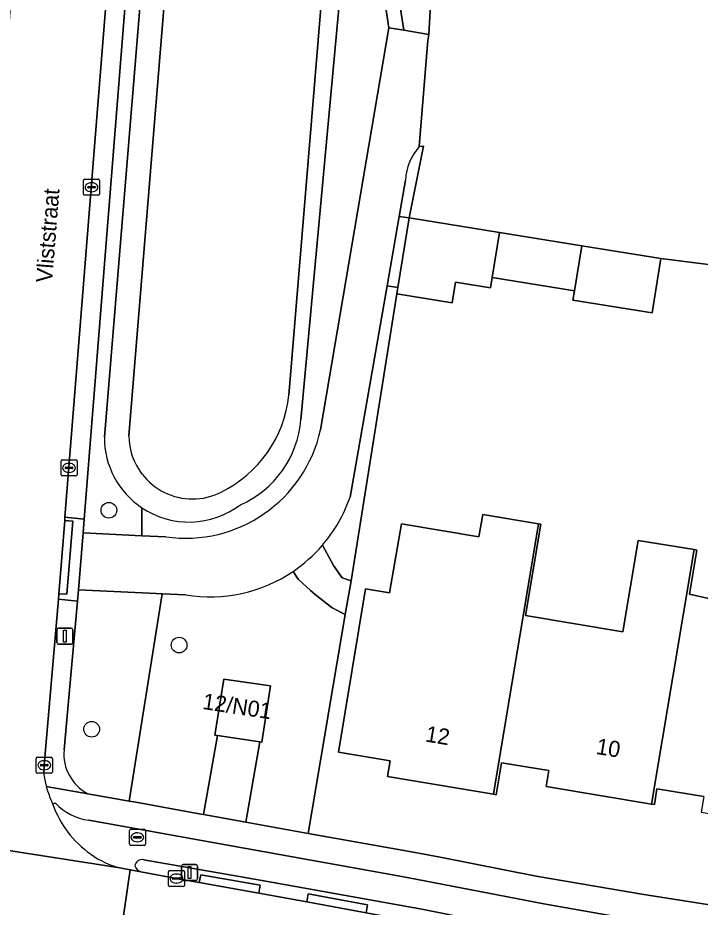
# Model space of a CAD drawing. Extents: x 157320 to 158835, y 386650 to 388491.
# Drawn here: x 158297.3 to 158339.8, y 387815 to 387870.6 of the extents above; entities that cross this region are included whole.
import ezdxf

# ---------------------------------------------------------------- set-up
doc = ezdxf.new("R2010")
doc.units = 0
for name, color, linetype in [('IMGEO_Berm_gesloten', 7, 'Continuous'), ('IMGEO_Berm_open', 7, 'Continuous'), ('IMGEO_Boom', 7, 'Continuous'), ('IMGEO_Erf', 7, 'Continuous'), ('IMGEO_Fietspad_open', 7, 'Continuous'), ('IMGEO_Grasland_overig', 7, 'Continuous'), ('IMGEO_Groenvoorziening', 7, 'Continuous'), ('IMGEO_Kolk', 7, 'Continuous'), ('IMGEO_Lichtmast', 7, 'Continuous'), ('IMGEO_Loofbos', 7, 'Continuous'), ('IMGEO_Meer_plas_ven_vijver', 7, 'Continuous'), ('IMGEO_Oever', 7, 'Continuous'), ('IMGEO_Openbare_ruimte_label', 7, 'Continuous'), ('IMGEO_Pand', 7, 'Continuous'), ('IMGEO_Pand_nummerreeks', 7, 'Continuous'), ('IMGEO_Rijbaan_lokaal_open', 7, 'Continuous'), ('IMGEO_Rioolput', 7, 'Continuous'), ('IMGEO_Voetpad_open', 7, 'Continuous')]:
    doc.layers.add(name, color=color, linetype=linetype)

msp = doc.modelspace()

# ---------------------------------------------------------------- linework, layer by layer
at = {"layer": 'IMGEO_Berm_gesloten'}
for points in [[(158308.669, 387817.07), (158308.572, 387816.577), (158312.299, 387815.915), (158312.379, 387816.42)], [(158315.38, 387815.868), (158315.286, 387815.381), (158318.986, 387814.694), (158319.068, 387815.185)]]:
    msp.add_lwpolyline(points, close=True, dxfattribs=at)
at = {"layer": 'IMGEO_Berm_open'}
for points in [[(158329.288, 387813.541), (158322.467, 387814.908), (158319.207, 387815.492), (158312.378, 387816.728), (158305.111, 387818.005)], [(158304.934, 387817.257), (158307.157, 387816.829), (158308.572, 387816.577), (158308.669, 387817.07), (158312.379, 387816.42), (158312.299, 387815.915), (158315.286, 387815.381), (158315.38, 387815.868), (158319.068, 387815.185), (158318.986, 387814.694), (158321.436, 387814.234), (158322.418, 387814.048)]]:
    msp.add_lwpolyline(points, dxfattribs=at)
for centre, radius, start, end in [((158305.015, 387817.556), 0.459, 77.9384, 172.9203), ((158305.09, 387817.796), 0.561, 198.9998, 253.8252)]:
    msp.add_arc(centre, radius, start, end, dxfattribs=at)
at = {"layer": 'IMGEO_Boom'}
for centre in [(158302.939, 387839.822), (158307.322, 387831.403), (158301.868, 387826.15)]:
    msp.add_circle(centre, 0.489, dxfattribs=at)
at = {"layer": 'IMGEO_Erf'}
for points in [[(158340.705, 387891.132), (158352.584, 387853.783), (158352.203, 387853.662), (158337.373, 387855.532), (158336.825, 387852.143), (158331.884, 387852.942), (158331.977, 387853.518), (158326.844, 387854.348), (158326.74, 387853.707), (158324.568, 387854.058), (158324.361, 387852.775), (158320.905, 387853.334), (158318.043, 387835.424), (158317.674, 387833.304), (158315.379, 387819.651), (158321.814, 387818.488), (158323.604, 387818.159), (158329.599, 387816.977), (158336.191, 387815.846), (158340.8, 387815.131), (158346.713, 387814.344)], [(158340.042, 387821.941), (158337.128, 387822.425), (158336.966, 387821.448), (158336.794, 387821.477), (158330.219, 387822.569), (158330.385, 387823.564), (158327.437, 387824.054), (158327.107, 387822.065), (158326.924, 387822.095), (158320.329, 387823.191), (158320.493, 387824.181), (158317.254, 387824.719), (158318.946, 387834.908), (158320.447, 387834.659), (158321.188, 387838.973), (158326.024, 387838.171), (158326.262, 387839.554), (158329.736, 387838.977), (158329.882, 387838.953), (158328.93, 387833.243), (158335.005, 387832.229), (158335.958, 387837.94), (158339.446, 387837.361), (158339.609, 387837.334), (158339.148, 387834.584), (158340.263, 387834.328)]]:
    msp.add_lwpolyline(points, dxfattribs=at)
at = {"layer": 'IMGEO_Fietspad_open'}
for points in [[(158299.61, 387821.544), (158299.435, 387821.483)], [(158345.885, 387812.822), (158339.953, 387813.624), (158335.734, 387814.26), (158330.08, 387815.243), (158323.174, 387816.582), (158321.21, 387816.95), (158309.646, 387819.047), (158301.681, 387820.464)], [(158305.111, 387818.005), (158312.378, 387816.728), (158319.207, 387815.492), (158322.467, 387814.908), (158329.288, 387813.541), (158334.987, 387812.549), (158340.978, 387811.624), (158345.461, 387811.037), (158349.961, 387810.466), (158353.994, 387809.996), (158361.521, 387809.301), (158368.517, 387808.811), (158371.053, 387808.715)], [(158303.634, 387817.49), (158304.261, 387817.378), (158304.934, 387817.257)]]:
    msp.add_lwpolyline(points, dxfattribs=at)
for centre, radius, start, end in [((158305.578, 387823.671), 6.521, 199.6025, 234.7141), ((158302.136, 387823.862), 3.428, 222.5396, 262.3775), ((158304.975, 387822.706), 5.386, 234.0149, 255.5768), ((158305.015, 387817.556), 0.459, 77.9384, 172.9203), ((158305.09, 387817.796), 0.561, 198.9998, 253.8252)]:
    msp.add_arc(centre, radius, start, end, dxfattribs=at)
at = {"layer": 'IMGEO_Grasland_overig'}
msp.add_lwpolyline([(158336.363, 387915.687), (158358.001, 387929.393), (158341.761, 387956.529), (158341.555, 387956.872), (158316.294, 387940.473), (158313.902, 387938.445), (158306.825, 387922.261), (158305.405, 387917.397), (158306.696, 387912.488), (158320.487, 387892.274), (158323.504, 387880.384), (158322.895, 387869.529), (158322.831, 387869.142), (158322.303, 387862.523), (158322.568, 387862.547), (158321.672, 387858.072), (158327.299, 387857.162), (158332.432, 387856.331), (158337.373, 387855.532), (158352.203, 387853.662), (158340.199, 387891.402), (158345.606, 387892.963), (158344.892, 387894.747), (158344.992, 387894.821)], close=True, dxfattribs=at)
at = {"layer": 'IMGEO_Groenvoorziening'}
for points in [[(158304.251, 387875.085), (158301.398, 387839.266), (158301.33, 387838.409), (158304.991, 387838.232), (158304.998, 387839.979)], [(158302.658, 387844.373), (158305.149, 387874.494)], [(158321.445, 387860.43), (158321.048, 387858.155), (158321.672, 387858.072), (158322.568, 387862.547)], [(158322.568, 387862.547), (158322.303, 387862.523)], [(158320.905, 387853.334), (158320.969, 387853.729), (158320.293, 387853.835), (158317.987, 387840.641)], [(158316.257, 387837.631), (158316.959, 387836.366), (158317.482, 387835.605), (158318.043, 387835.424), (158320.905, 387853.334)], [(158317.674, 387833.304), (158316.86, 387833.732), (158315.806, 387834.553), (158315.525, 387834.809), (158314.753, 387835.514), (158314.432, 387836.005)], [(158306.263, 387834.607), (158305.894, 387834.625), (158301.047, 387834.858), (158300.983, 387834.138), (158300.299, 387826.502), (158300.145, 387824.864)], [(158301.638, 387822.12), (158304.205, 387821.66), (158306.263, 387834.607)], [(158307.745, 387834.536), (158306.263, 387834.607), (158304.205, 387821.66), (158304.613, 387821.587), (158308.581, 387820.877), (158308.836, 387820.831), (158309.713, 387825.749), (158309.557, 387825.772), (158310.113, 387829.279), (158313.024, 387828.861), (158312.477, 387825.339), (158312.353, 387825.357), (158311.486, 387820.354), (158314.231, 387819.858), (158315.379, 387819.651), (158317.674, 387833.304)]]:
    msp.add_lwpolyline(points, dxfattribs=at)
for centre, radius, start, end in [((158324.828, 387860.266), 3.387, 138.2012, 177.2176), ((158307.941, 387844.366), 5.283, 179.9259, 236.1486), ((158309.227, 387843.674), 9.27, 319.3192, 340.9044), ((158309.245, 387843.664), 9.251, 260.6708, 304.1091), ((158302.949, 387824.612), 2.815, 174.8557, 242.2452)]:
    msp.add_arc(centre, radius, start, end, dxfattribs=at)
at = {"layer": 'IMGEO_Kolk'}
for p, q in [((158301.36, 387859.559), (158301.36, 387860.411)), ((158301.435, 387860.485), (158302.287, 387860.485)), ((158302.361, 387860.411), (158302.361, 387859.559)), ((158301.619, 387859.979), (158301.619, 387859.991)), ((158302.057, 387859.942), (158301.659, 387859.942)), ((158301.662, 387860.028), (158302.06, 387860.028)), ((158301.848, 387860.265), (158301.873, 387860.265)), ((158302.103, 387859.991), (158302.103, 387859.979)), ((158302.287, 387859.485), (158301.435, 387859.485)), ((158301.871, 387859.705), (158301.846, 387859.705)), ((158299.956, 387842.041), (158299.956, 387842.893)), ((158300.031, 387842.967), (158300.883, 387842.967)), ((158300.444, 387842.747), (158300.469, 387842.747)), ((158300.957, 387842.893), (158300.957, 387842.041)), ((158300.215, 387842.461), (158300.215, 387842.473)), ((158300.653, 387842.424), (158300.255, 387842.424)), ((158300.258, 387842.51), (158300.656, 387842.51)), ((158300.467, 387842.187), (158300.442, 387842.187)), ((158300.699, 387842.473), (158300.699, 387842.461)), ((158300.883, 387841.967), (158300.031, 387841.967)), ((158298.414, 387823.479), (158298.414, 387824.331)), ((158298.489, 387824.405), (158299.341, 387824.405)), ((158299.415, 387824.331), (158299.415, 387823.479)), ((158298.673, 387823.899), (158298.673, 387823.911)), ((158299.111, 387823.862), (158298.713, 387823.862)), ((158298.716, 387823.948), (158299.114, 387823.948)), ((158298.902, 387824.185), (158298.927, 387824.185)), ((158299.157, 387823.911), (158299.157, 387823.899)), ((158299.341, 387823.405), (158298.489, 387823.405)), ((158298.925, 387823.625), (158298.9, 387823.625)), ((158306.656, 387816.404), (158306.656, 387817.256)), ((158306.731, 387817.33), (158307.583, 387817.33)), ((158307.144, 387817.11), (158307.169, 387817.11)), ((158307.657, 387817.256), (158307.657, 387816.404)), ((158306.915, 387816.824), (158306.915, 387816.836)), ((158307.353, 387816.787), (158306.955, 387816.787)), ((158306.958, 387816.873), (158307.356, 387816.873)), ((158307.167, 387816.55), (158307.142, 387816.55)), ((158307.399, 387816.836), (158307.399, 387816.824)), ((158307.583, 387816.33), (158306.731, 387816.33))]:
    msp.add_line(p, q, dxfattribs=at)
for points in [[(158301.36, 387859.559), (158301.36, 387860.411)], [(158301.435, 387860.485), (158302.287, 387860.485)], [(158302.361, 387860.411), (158302.361, 387859.559)], [(158302.287, 387859.485), (158301.435, 387859.485)], [(158299.956, 387842.041), (158299.956, 387842.893)], [(158300.031, 387842.967), (158300.883, 387842.967)], [(158300.957, 387842.893), (158300.957, 387842.041)], [(158300.883, 387841.967), (158300.031, 387841.967)], [(158298.414, 387823.479), (158298.414, 387824.331)], [(158298.489, 387824.405), (158299.341, 387824.405)], [(158299.415, 387824.331), (158299.415, 387823.479)], [(158299.341, 387823.405), (158298.489, 387823.405)], [(158306.656, 387816.404), (158306.656, 387817.256)], [(158306.731, 387817.33), (158307.583, 387817.33)], [(158307.657, 387817.256), (158307.657, 387816.404)], [(158307.583, 387816.33), (158306.731, 387816.33)]]:
    msp.add_lwpolyline(points, dxfattribs=at)
for centre, radius, start, end in [((158301.437, 387860.409), 0.0765, 91.552, 178.448), ((158301.437, 387860.409), 0.0765, 91.552, 178.448), ((158302.285, 387860.409), 0.0765, 1.552, 88.448), ((158302.285, 387860.409), 0.0765, 1.552, 88.448), ((158301.659, 387859.988), 0.0403, 85.8775, 175.7526), ((158301.656, 387859.978), 0.0366, 178.938, 274.7102), ((158302.06, 387859.985), 0.043, 264.8664, 352.4533), ((158302.064, 387859.99), 0.0386, 1.7309, 96.639), ((158301.437, 387859.561), 0.0765, 181.552, 268.448), ((158301.437, 387859.561), 0.0765, 181.552, 268.448), ((158302.285, 387859.561), 0.0765, 271.552, 358.448), ((158302.285, 387859.561), 0.0765, 271.552, 358.448), ((158300.033, 387842.891), 0.0765, 91.552, 178.448), ((158300.033, 387842.891), 0.0765, 91.552, 178.448), ((158300.881, 387842.891), 0.0765, 1.552, 88.448), ((158300.881, 387842.891), 0.0765, 1.552, 88.448), ((158300.033, 387842.043), 0.0765, 181.552, 268.448), ((158300.033, 387842.043), 0.0765, 181.552, 268.448), ((158300.255, 387842.47), 0.0403, 85.8775, 175.7526), ((158300.252, 387842.46), 0.0366, 178.938, 274.7102), ((158300.656, 387842.467), 0.043, 264.8664, 352.4533), ((158300.66, 387842.472), 0.0386, 1.7309, 96.639), ((158300.881, 387842.043), 0.0765, 271.552, 358.448), ((158300.881, 387842.043), 0.0765, 271.552, 358.448), ((158298.491, 387824.329), 0.0765, 91.552, 178.448), ((158298.491, 387824.329), 0.0765, 91.552, 178.448), ((158299.339, 387824.329), 0.0765, 1.552, 88.448), ((158299.339, 387824.329), 0.0765, 1.552, 88.448), ((158298.713, 387823.908), 0.0403, 85.8775, 175.7526), ((158298.71, 387823.898), 0.0366, 178.938, 274.7102), ((158299.114, 387823.905), 0.043, 264.8664, 352.4533), ((158299.118, 387823.91), 0.0386, 1.7309, 96.639), ((158298.491, 387823.481), 0.0765, 181.552, 268.448), ((158298.491, 387823.481), 0.0765, 181.552, 268.448), ((158299.339, 387823.481), 0.0765, 271.552, 358.448), ((158299.339, 387823.481), 0.0765, 271.552, 358.448), ((158306.733, 387817.254), 0.0765, 91.552, 178.448), ((158306.733, 387817.254), 0.0765, 91.552, 178.448), ((158307.581, 387817.254), 0.0765, 1.552, 88.448), ((158307.581, 387817.254), 0.0765, 1.552, 88.448), ((158306.955, 387816.833), 0.0403, 85.8775, 175.7526), ((158306.952, 387816.823), 0.0366, 178.938, 274.7102), ((158307.356, 387816.83), 0.043, 264.8664, 352.4533), ((158307.36, 387816.835), 0.0386, 1.7309, 96.639), ((158306.733, 387816.406), 0.0765, 181.552, 268.448), ((158306.733, 387816.406), 0.0765, 181.552, 268.448), ((158307.581, 387816.406), 0.0765, 271.552, 358.448), ((158307.581, 387816.406), 0.0765, 271.552, 358.448)]:
    msp.add_arc(centre, radius, start, end, dxfattribs=at)
for centre, major_axis, ratio, start_param, end_param in [((158301.847, 387859.985), (-0.387, 0.002), 0.722429, 4.712389, 7.853982), ((158301.872, 387859.985), (-0.39, 0.002), 0.717154, 1.570796, 4.712389), ((158300.443, 387842.467), (-0.387, 0.002), 0.722429, 4.712389, 7.853982), ((158300.468, 387842.467), (-0.39, 0.002), 0.717154, 1.570796, 4.712389), ((158298.901, 387823.905), (-0.387, 0.002), 0.722429, 4.712389, 7.853982), ((158298.926, 387823.905), (-0.39, 0.002), 0.717154, 1.570796, 4.712389), ((158307.143, 387816.83), (-0.387, 0.002), 0.722429, 4.712389, 7.853982), ((158307.168, 387816.83), (-0.39, 0.002), 0.717154, 1.570796, 4.712389)]:
    msp.add_ellipse(centre, major_axis=major_axis, ratio=ratio, start_param=start_param, end_param=end_param, dxfattribs=at)
at = {"layer": 'IMGEO_Lichtmast'}
for p, q in [((158299.699, 387831.561), (158299.699, 387832.361)), ((158299.699, 387832.361), (158299.699, 387831.561)), ((158299.799, 387832.461), (158300.589, 387832.461)), ((158300.589, 387832.461), (158299.799, 387832.461)), ((158300.689, 387832.361), (158300.689, 387831.561)), ((158300.689, 387831.561), (158300.689, 387832.361)), ((158300.589, 387831.461), (158299.799, 387831.461)), ((158299.799, 387831.461), (158300.589, 387831.461)), ((158307.473, 387816.805), (158307.473, 387817.605)), ((158307.473, 387817.605), (158307.473, 387816.805)), ((158307.573, 387817.705), (158308.363, 387817.705)), ((158308.363, 387817.705), (158307.573, 387817.705)), ((158308.463, 387817.605), (158308.463, 387816.805)), ((158308.463, 387816.805), (158308.463, 387817.605)), ((158308.363, 387816.705), (158307.573, 387816.705)), ((158307.573, 387816.705), (158308.363, 387816.705))]:
    msp.add_line(p, q, dxfattribs=at)
for points in [[(158300.119, 387832.336), (158300.269, 387832.336), (158300.269, 387831.586), (158300.119, 387831.586), (158300.119, 387832.336)], [(158307.893, 387817.58), (158308.043, 387817.58), (158308.043, 387816.83), (158307.893, 387816.83), (158307.893, 387817.58)]]:
    msp.add_lwpolyline(points, dxfattribs=at)
for centre, start, end in [((158299.799, 387832.361), 90, 180), ((158299.799, 387832.361), 90, 180), ((158300.589, 387832.361), 0, 90), ((158300.589, 387832.361), 360, 90), ((158299.799, 387831.561), 180, 270), ((158299.799, 387831.561), 180, 270), ((158300.589, 387831.561), 270, 0), ((158300.589, 387831.561), 270, 0), ((158307.573, 387817.605), 90, 180), ((158307.573, 387817.605), 90, 180), ((158308.363, 387817.605), 0, 90), ((158308.363, 387817.605), 360, 90), ((158307.573, 387816.805), 180, 270), ((158307.573, 387816.805), 180, 270), ((158308.363, 387816.805), 270, 0), ((158308.363, 387816.805), 270, 0)]:
    msp.add_arc(centre, 0.1, start, end, dxfattribs=at)
at = {"layer": 'IMGEO_Loofbos'}
for points in [[(158316.146, 387844.847), (158320.409, 387869.932), (158319.599, 387875.357), (158319.8, 387876.644), (158320.635, 387876.512), (158320.486, 387875.272), (158321.338, 387869.795), (158322.895, 387869.529), (158323.504, 387880.384), (158320.487, 387892.274), (158306.696, 387912.488)], [(158318.385, 387883.131), (158314.909, 387845.473)], [(158304.998, 387839.979), (158304.991, 387838.232), (158306.492, 387838.16)]]:
    msp.add_lwpolyline(points, dxfattribs=at)
for centre, radius, start, end in [((158308.621, 387845.945), 6.306, 293.5664, 355.7082), ((158307.718, 387846.702), 8.629, 261.83, 347.5881), ((158307.94, 387844.365), 5.281, 236.1444, 307.3236)]:
    msp.add_arc(centre, radius, start, end, dxfattribs=at)
at = {"layer": 'IMGEO_Meer_plas_ven_vijver'}
for points in [[(158314.164, 387847.002), (158317.209, 387883.789)], [(158306.678, 387874.995), (158304.186, 387844.46)]]:
    msp.add_lwpolyline(points, dxfattribs=at)
for centre, radius, start, end in [((158306.566, 387847.8), 7.639, 296.1727, 354.0033), ((158308.163, 387844.499), 3.978, 180.5674, 217.4823), ((158308.158, 387844.494), 3.97, 217.4701, 269.9978), ((158308.152, 387844.522), 3.998, 270.0825, 296.4991)]:
    msp.add_arc(centre, radius, start, end, dxfattribs=at)
at = {"layer": 'IMGEO_Oever'}
for points in [[(158317.209, 387883.789), (158314.164, 387847.002)], [(158314.909, 387845.473), (158318.385, 387883.131)], [(158304.186, 387844.46), (158306.678, 387874.995)], [(158305.149, 387874.494), (158302.658, 387844.373)]]:
    msp.add_lwpolyline(points, dxfattribs=at)
for centre, radius, start, end in [((158306.566, 387847.8), 7.639, 296.1727, 354.0033), ((158308.621, 387845.945), 6.306, 293.5664, 355.7082), ((158307.941, 387844.366), 5.283, 179.9259, 236.1486), ((158308.163, 387844.499), 3.978, 180.5674, 217.4823), ((158308.158, 387844.494), 3.97, 217.4701, 269.9978), ((158308.152, 387844.522), 3.998, 270.0825, 296.4991), ((158307.94, 387844.365), 5.281, 236.1444, 307.3236)]:
    msp.add_arc(centre, radius, start, end, dxfattribs=at)
at = {"layer": 'IMGEO_Pand'}
for points in [[(158327.299, 387857.162), (158321.672, 387858.072), (158320.969, 387853.729), (158320.905, 387853.334), (158324.361, 387852.775), (158324.568, 387854.058), (158326.74, 387853.707), (158326.844, 387854.348)], [(158327.299, 387857.162), (158326.844, 387854.348), (158331.977, 387853.518), (158332.432, 387856.331)], [(158332.432, 387856.331), (158331.977, 387853.518), (158331.884, 387852.942), (158336.825, 387852.143), (158337.373, 387855.532)], [(158329.736, 387838.977), (158326.262, 387839.554), (158326.024, 387838.171), (158321.188, 387838.973), (158320.447, 387834.659), (158318.946, 387834.908), (158317.254, 387824.719), (158320.493, 387824.181), (158320.329, 387823.191), (158326.924, 387822.095)], [(158348.365, 387830.001), (158349.303, 387835.717), (158349.842, 387838.999), (158346.26, 387839.594), (158345.68, 387836.319), (158344.726, 387830.622), (158341.812, 387831.11), (158341.953, 387831.951), (158341.917, 387832.583), (158341.536, 387833.39), (158340.973, 387833.911), (158340.263, 387834.328), (158339.148, 387834.584), (158339.609, 387837.334), (158339.446, 387837.361), (158336.794, 387821.477), (158336.966, 387821.448), (158337.128, 387822.425), (158340.042, 387821.941), (158339.88, 387820.97), (158346.645, 387819.846)], [(158336.794, 387821.477), (158339.446, 387837.361), (158335.958, 387837.94), (158335.005, 387832.229), (158328.93, 387833.243), (158329.882, 387838.953), (158329.736, 387838.977), (158326.924, 387822.095), (158327.107, 387822.065), (158327.437, 387824.054), (158330.385, 387823.564), (158330.219, 387822.569)], [(158313.024, 387828.861), (158310.113, 387829.279), (158309.557, 387825.772), (158309.713, 387825.749), (158312.353, 387825.357), (158312.477, 387825.339)]]:
    msp.add_lwpolyline(points, close=True, dxfattribs=at)
at = {"layer": 'IMGEO_Rijbaan_lokaal_open'}
for points in [[(158299.792, 387834.262), (158299.82, 387834.611), (158300.186, 387839.182), (158300.202, 387839.387), (158302.989, 387874.251), (158297.001, 387874.417), (158296.747, 387870.629), (158292.979, 387825.182), (158292.866, 387824.601)], [(158322.303, 387862.523), (158322.831, 387869.142), (158322.895, 387869.529), (158321.338, 387869.795), (158320.409, 387869.932), (158316.146, 387844.847)], [(158317.987, 387840.641), (158320.293, 387853.835), (158321.048, 387858.155), (158321.445, 387860.43)], [(158306.492, 387838.16), (158304.991, 387838.232), (158301.33, 387838.409), (158301.047, 387834.858), (158305.894, 387834.625), (158306.263, 387834.607), (158307.745, 387834.536)], [(158298.879, 387823.413), (158298.913, 387823.905), (158299.792, 387834.262)], [(158304.261, 387817.378), (158303.634, 387817.49), (158287.326, 387820.037), (158287.13, 387820.071), (158284.864, 387820.375), (158280.86, 387820.971)], [(158287.326, 387820.037), (158303.634, 387817.49)], [(158290.738, 387811.883), (158298.18, 387810.715), (158303.179, 387809.924), (158304.261, 387817.378)], [(158322.418, 387814.048), (158321.436, 387814.234), (158318.986, 387814.694), (158315.286, 387815.381), (158312.299, 387815.915), (158308.572, 387816.577), (158307.157, 387816.829), (158304.934, 387817.257), (158304.261, 387817.378), (158303.179, 387809.924), (158305.475, 387809.561), (158307.481, 387809.224)]]:
    msp.add_lwpolyline(points, dxfattribs=at)
for centre, radius, start, end in [((158324.828, 387860.266), 3.387, 138.2012, 177.2176), ((158307.718, 387846.702), 8.629, 261.83, 347.5881), ((158309.227, 387843.674), 9.27, 319.3192, 340.9044), ((158309.298, 387843.604), 9.171, 304.0413, 319.3581), ((158309.245, 387843.664), 9.251, 260.6708, 304.1091), ((158305.854, 387824.34), 7.036, 187.567, 194.4401), ((158305.752, 387824.369), 6.945, 194.8849, 204.5544), ((158305.578, 387823.671), 6.521, 199.6025, 234.7141), ((158304.975, 387822.706), 5.386, 234.0149, 255.5768)]:
    msp.add_arc(centre, radius, start, end, dxfattribs=at)
at = {"layer": 'IMGEO_Rioolput'}
for p, q in [((158304.218, 387818.976), (158304.218, 387819.828)), ((158304.293, 387819.902), (158305.145, 387819.902)), ((158305.219, 387819.828), (158305.219, 387818.976)), ((158304.477, 387819.396), (158304.477, 387819.408)), ((158304.915, 387819.359), (158304.517, 387819.359)), ((158304.52, 387819.445), (158304.918, 387819.445)), ((158304.706, 387819.682), (158304.731, 387819.682)), ((158304.961, 387819.408), (158304.961, 387819.396)), ((158305.145, 387818.902), (158304.293, 387818.902)), ((158304.729, 387819.122), (158304.704, 387819.122))]:
    msp.add_line(p, q, dxfattribs=at)
for points in [[(158304.218, 387818.976), (158304.218, 387819.828)], [(158304.293, 387819.902), (158305.145, 387819.902)], [(158305.219, 387819.828), (158305.219, 387818.976)], [(158305.145, 387818.902), (158304.293, 387818.902)]]:
    msp.add_lwpolyline(points, dxfattribs=at)
for centre, radius, start, end in [((158304.295, 387819.826), 0.0765, 91.552, 178.448), ((158304.295, 387819.826), 0.0765, 91.552, 178.448), ((158305.143, 387819.826), 0.0765, 1.552, 88.448), ((158305.143, 387819.826), 0.0765, 1.552, 88.448), ((158304.517, 387819.405), 0.0403, 85.8775, 175.7526), ((158304.514, 387819.395), 0.0366, 178.938, 274.7102), ((158304.918, 387819.402), 0.043, 264.8664, 352.4533), ((158304.922, 387819.407), 0.0386, 1.7309, 96.639), ((158304.295, 387818.978), 0.0765, 181.552, 268.448), ((158304.295, 387818.978), 0.0765, 181.552, 268.448), ((158305.143, 387818.978), 0.0765, 271.552, 358.448), ((158305.143, 387818.978), 0.0765, 271.552, 358.448)]:
    msp.add_arc(centre, radius, start, end, dxfattribs=at)
for centre, major_axis, ratio, start_param, end_param in [((158304.705, 387819.402), (-0.387, 0.002), 0.722429, 4.712389, 7.853982), ((158304.73, 387819.402), (-0.39, 0.002), 0.717154, 1.570796, 4.712389)]:
    msp.add_ellipse(centre, major_axis=major_axis, ratio=ratio, start_param=start_param, end_param=end_param, dxfattribs=at)
at = {"layer": 'IMGEO_Voetpad_open'}
for points in [[(158320.409, 387869.932), (158321.338, 387869.795), (158320.486, 387875.272), (158320.635, 387876.512), (158319.8, 387876.644), (158319.599, 387875.357)], [(158321.672, 387858.072), (158321.048, 387858.155), (158320.293, 387853.835), (158320.969, 387853.729)], [(158301.398, 387839.266), (158300.202, 387839.387), (158300.186, 387839.182), (158300.684, 387839.143), (158300.318, 387834.572), (158299.82, 387834.611), (158299.792, 387834.262), (158300.983, 387834.138), (158301.047, 387834.858), (158301.33, 387838.409)], [(158300.186, 387839.182), (158299.82, 387834.611), (158300.318, 387834.572), (158300.684, 387839.143)], [(158312.353, 387825.357), (158309.713, 387825.749), (158308.836, 387820.831), (158311.486, 387820.354)]]:
    msp.add_lwpolyline(points, close=True, dxfattribs=at)
for points in [[(158303.082, 387875.796), (158302.989, 387874.251), (158300.202, 387839.387), (158301.398, 387839.266), (158304.251, 387875.085)], [(158314.432, 387836.005), (158314.753, 387835.514), (158315.525, 387834.809), (158315.806, 387834.553), (158316.86, 387833.732), (158317.674, 387833.304), (158318.043, 387835.424), (158317.482, 387835.605), (158316.959, 387836.366), (158316.257, 387837.631)], [(158300.983, 387834.138), (158299.792, 387834.262), (158298.913, 387823.905), (158298.879, 387823.413)], [(158300.145, 387824.864), (158300.299, 387826.502), (158300.983, 387834.138)], [(158299.04, 387822.585), (158301.638, 387822.12)], [(158346.713, 387814.344), (158340.8, 387815.131), (158336.191, 387815.846), (158329.599, 387816.977), (158323.604, 387818.159), (158321.814, 387818.488), (158315.379, 387819.651), (158314.231, 387819.858), (158311.486, 387820.354), (158308.836, 387820.831), (158308.581, 387820.877), (158304.613, 387821.587), (158304.205, 387821.66), (158301.638, 387822.12), (158299.04, 387822.585)], [(158299.435, 387821.483), (158299.61, 387821.544)], [(158301.681, 387820.464), (158309.646, 387819.047), (158321.21, 387816.95), (158323.174, 387816.582), (158330.08, 387815.243), (158335.734, 387814.26), (158339.953, 387813.624), (158345.885, 387812.822)]]:
    msp.add_lwpolyline(points, dxfattribs=at)
for centre, radius, start, end in [((158309.298, 387843.604), 9.171, 304.0413, 319.3581), ((158302.949, 387824.612), 2.815, 174.8557, 242.2452), ((158305.854, 387824.34), 7.036, 187.567, 194.4401), ((158305.752, 387824.369), 6.945, 194.8849, 204.5544), ((158302.136, 387823.862), 3.428, 222.5396, 262.3775)]:
    msp.add_arc(centre, radius, start, end, dxfattribs=at)

# ---------------------------------------------------------------- texts
at = {"layer": 'IMGEO_Openbare_ruimte_label'}
msp.add_text('Vliststraat', height=1, rotation=85.4124, dxfattribs=at).set_placement((158299.393, 387854))
at = {"layer": 'IMGEO_Pand_nummerreeks'}
for s, rotation, p in [('12/N01', 351.3541, (158308.74, 387827.42)), ('12', 350.5691, (158322.639, 387825.391)), ('10', 350.5666, (158333.283, 387824.614))]:
    msp.add_text(s, height=1, rotation=rotation, dxfattribs=at).set_placement(p)

doc.saveas('drawing.dxf')
